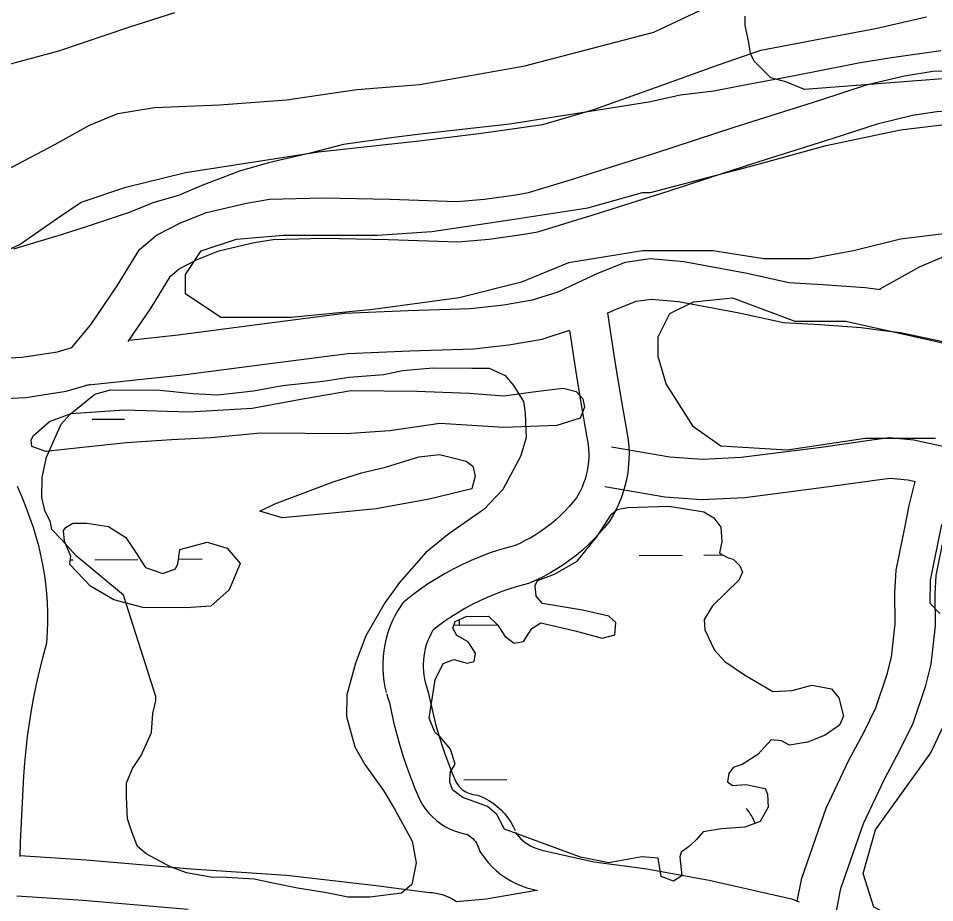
# Model space of a CAD drawing. Extents: x 3540316 to 3578335, y 553172 to 578787.
# Drawn here: x 3560457 to 3561139, y 565855 to 566513 of the extents above; entities that cross this region are included whole.
import ezdxf

# ---------------------------------------------------------------- set-up
doc = ezdxf.new("R2010")
doc.units = 0
for name, color, linetype in [('V-ROAD-CNTR', 7, 'Continuous'), ('V-SITE-VEGE', 7, 'Continuous'), ('V-TOPO-SHOR', 7, 'Continuous'), ('V-WETL-SWMP', 7, 'Continuous')]:
    doc.layers.add(name, color=color, linetype=linetype)

msp = doc.modelspace()

# ---------------------------------------------------------------- linework, layer by layer
at = {"layer": 'V-ROAD-CNTR'}
for points in [[(3560870.88, 566394.07), (3560931.29, 566413.16), (3560989.81, 566432.29), (3561053.55, 566452.35), (3561089.03, 566464), (3561116.66, 566470.6), (3561137.66, 566473.94), (3561157.9, 566474.83)], [(3560879.93, 566365.46), (3560940.47, 566384.6), (3560998.98, 566403.72), (3561062.73, 566423.79), (3561097.21, 566435.1), (3561122.51, 566441.15), (3561140.69, 566444.04), (3561158.29, 566444.82), (3561189.48, 566444.27), (3561259.72, 566440.14), (3561317.97, 566440.37), (3561368.35, 566440.96), (3561394.21, 566440.44), (3561425.65, 566439.87), (3561446.37, 566442.57), (3561475.2, 566449.05), (3561524.72, 566460.63), (3561555.06, 566465.45), (3561589.51, 566468.7), (3561626.55, 566470.64), (3561650.47, 566469.26), (3561666.86, 566465.33), (3561713.74, 566450.39), (3561730.97, 566445.5)], [(3560430.11, 566259.52), (3560459.08, 566260.86), (3560485.67, 566264.93), (3560496.39, 566268.13), (3560510.44, 566284.83), (3560530.26, 566314.08), (3560546.85, 566341.15), (3560559.52, 566351.91), (3560577.41, 566361.06), (3560596.75, 566368.77), (3560626.47, 566375.79), (3560643.66, 566378.53), (3560683.49, 566379.58), (3560733.18, 566378.55), (3560783.27, 566376.89), (3560803.82, 566378.57), (3560826.98, 566381.88), (3560836.6, 566383.56), (3560871.01, 566394.11)], [(3560538.46, 566272.71), (3560555.48, 566297.82), (3560569.92, 566321.39), (3560576.28, 566326.79), (3560589.82, 566333.71), (3560605.81, 566340.09), (3560632.28, 566346.34), (3560646.43, 566348.59), (3560683.58, 566349.57), (3560732.37, 566348.56), (3560784, 566346.84), (3560807.17, 566348.75), (3560831.68, 566352.25), (3560843.6, 566354.33), (3560879.8, 566365.43)], [(3561097.93, 566311.55), (3561127.84, 566328.24), (3561163.34, 566343.33), (3561200.35, 566356.73), (3561213.9, 566361.63), (3561227.03, 566363.72), (3561248.08, 566364.54), (3561273.18, 566362.95), (3561298.75, 566361.34), (3561320.52, 566356.33), (3561341.59, 566350.51), (3561355.96, 566340.98), (3561368.33, 566325), (3561381.9, 566295.84), (3561395.52, 566251.62)], [(3560539.14, 566273.7), (3560575.68, 566277.54), (3560634.26, 566285.23), (3560699.56, 566293.64), (3560746.91, 566295.6), (3560793.39, 566297.18), (3560817.8, 566299.82), (3560839.49, 566303.62), (3560858.52, 566309.71), (3560872.69, 566316.36), (3560888.17, 566323.62), (3560908.86, 566331.78), (3560927.05, 566334.47), (3560952.32, 566332.12), (3560999.49, 566323.44), (3561030.48, 566316.56), (3561055.78, 566315.12), (3561087.25, 566312.9), (3561098.63, 566311.47)], [(3560895.14, 566293.75), (3560900.06, 566296.06), (3560916.66, 566302.61), (3560927.86, 566304.27), (3560948.21, 566302.37), (3560993.53, 566294.04), (3561026.35, 566286.75), (3561053.87, 566285.18), (3561084.32, 566283.03), (3561099.06, 566281.17), (3561113.57, 566279.35), (3561169.64, 566267.31), (3561233.3, 566254.08), (3561271.6, 566246.79), (3561304.31, 566243.84), (3561323.35, 566243.05), (3561352.24, 566239.69), (3561364.37, 566237.39), (3561369.41, 566235.19), (3561371.82, 566232.83), (3561374.26, 566230.44), (3561390.05, 566197.07), (3561407.89, 566142.51), (3561417.14, 566112.66)], [(3560895.48, 566293.91), (3560897.38, 566280.52), (3560901.09, 566256.28), (3560905.08, 566232.08), (3560909.31, 566208), (3560910.13, 566203.83), (3560910.81, 566199.1), (3560911.24, 566194.34), (3560911.42, 566189.56), (3560911.35, 566184.65), (3560910.78, 566177.9), (3560910.47, 566175.27), (3560909.67, 566170.56), (3560908.61, 566165.89), (3560907.32, 566161.29), (3560905.78, 566156.76), (3560904.02, 566152.32), (3560902.03, 566147.98), (3560899.81, 566143.74), (3560897.04, 566139.06), (3560892.94, 566133.93), (3560889.14, 566129.53), (3560885.16, 566125.29), (3560881.02, 566121.21), (3560876.71, 566117.29), (3560872.25, 566113.55), (3560867.66, 566109.99), (3560862.92, 566106.62), (3560858.05, 566103.43), (3560853.06, 566100.44), (3560847.96, 566097.66), (3560842.75, 566095.07), (3560836.61, 566092.32), (3560829.2, 566090.36), (3560823.26, 566088.57), (3560817.39, 566086.58), (3560811.59, 566084.39), (3560805.87, 566082), (3560800.23, 566079.43), (3560794.69, 566076.66), (3560789.23, 566073.7), (3560783.89, 566070.56), (3560778.66, 566067.24), (3560773.54, 566063.74), (3560768.54, 566060.07), (3560765.5, 566057.68), (3560765.12, 566057.08), (3560763.74, 566054.57), (3560762.49, 566051.99), (3560761.39, 566049.33), (3560760.44, 566046.62), (3560759.65, 566043.87), (3560759.01, 566041.07), (3560758.53, 566038.24), (3560758.21, 566035.39), (3560758.05, 566032.53), (3560758.05, 566029.66), (3560758.22, 566026.8), (3560758.54, 566023.95), (3560759.03, 566021.12), (3560759.77, 566017.92)], [(3560506.55, 566240.12), (3560579.19, 566247.75), (3560638.13, 566255.48), (3560702.1, 566263.71), (3560748.04, 566265.62), (3560795.51, 566267.24), (3560822.01, 566270.1), (3560846.69, 566274.43), (3560867.12, 566280.96)], [(3560867.02, 566280.93), (3560867.7, 566276.14), (3560871.46, 566251.57), (3560875.5, 566227.05), (3560879.82, 566202.5), (3560880.55, 566198.82), (3560881, 566195.63), (3560881.29, 566192.42), (3560881.41, 566189.21), (3560881.37, 566186.12), (3560880.93, 566180.92), (3560880.77, 566179.57), (3560880.23, 566176.4), (3560879.52, 566173.26), (3560878.65, 566170.17), (3560877.62, 566167.12), (3560876.43, 566164.12), (3560875.09, 566161.2), (3560873.59, 566158.35), (3560872.29, 566156.14), (3560869.87, 566153.12), (3560866.84, 566149.62), (3560863.68, 566146.24), (3560860.38, 566143), (3560856.96, 566139.88), (3560853.42, 566136.91), (3560849.76, 566134.08), (3560846, 566131.39), (3560842.13, 566128.86), (3560838.16, 566126.48), (3560834.1, 566124.27), (3560829.96, 566122.21), (3560826.58, 566120.7), (3560821.02, 566119.23), (3560814.11, 566117.14), (3560807.27, 566114.83), (3560800.52, 566112.28), (3560793.85, 566109.5), (3560787.29, 566106.49), (3560780.82, 566103.26), (3560774.48, 566099.82), (3560768.25, 566096.17), (3560762.16, 566092.3), (3560756.2, 566088.22), (3560750.37, 566083.95), (3560742.88, 566078.04), (3560739.29, 566072.36), (3560737.08, 566068.36), (3560735.1, 566064.25), (3560733.36, 566060.05), (3560731.85, 566055.74), (3560730.59, 566051.36), (3560729.57, 566046.92), (3560728.81, 566042.43), (3560728.3, 566037.89), (3560728.05, 566033.34), (3560728.06, 566028.78), (3560728.32, 566024.23), (3560728.84, 566019.7), (3560729.61, 566015.21), (3560730.54, 566011.18)], [(3560414.69, 566229.98), (3560430.34, 566229.5), (3560462.05, 566230.96), (3560492.26, 566235.59), (3560510.24, 566240.95)], [(3560898.39, 566194.19), (3560941.84, 566186.76), (3560965.88, 566184.89), (3560995.03, 566186.39), (3561054.41, 566193.97), (3561094.08, 566199.53), (3561105.29, 566201.05), (3561123.65, 566199.33), (3561146.35, 566194.47), (3561168.35, 566189.77), (3561247.69, 566171.01), (3561323.45, 566148.61), (3561386.17, 566127.95), (3561416.88, 566113.47)], [(3560893.33, 566164.62), (3560938.15, 566156.96), (3560965.49, 566154.84), (3560997.7, 566156.49), (3561058.39, 566164.24), (3561098.17, 566169.81), (3561105.92, 566170.86), (3561119.1, 566169.63), (3561124.83, 566168.4)], [(3561036.76, 565855.73), (3561040.1, 565872.9), (3561058.23, 565925.07), (3561075.23, 565960.71), (3561086.26, 565981.48), (3561095.31, 565999.66), (3561103.59, 566024.71), (3561106.91, 566037.59), (3561109.6, 566062.2), (3561109.33, 566085.33), (3561110.45, 566102.21), (3561116.97, 566135.04), (3561120.08, 566150.57), (3561124.46, 566168.37), (3561124.49, 566168.47)], [(3560455.7, 566164.82), (3560459.08, 566157.01), (3560462.26, 566149.11), (3560465.23, 566141.11), (3560467.52, 566134.33), (3560469.61, 566127.47), (3560471.47, 566120.54), (3560473.11, 566113.55), (3560474.53, 566106.52), (3560475.72, 566099.45), (3560476.69, 566092.34), (3560477.43, 566085.2), (3560477.95, 566078.05), (3560478.24, 566070.88), (3560478.3, 566063.71), (3560478.13, 566056.53), (3560477.66, 566048), (3560474.55, 566036.74), (3560472.12, 566027.13), (3560469.91, 566017.48), (3560467.91, 566007.78), (3560466.13, 565998.04), (3560464.56, 565988.26), (3560463.21, 565978.45), (3560462.07, 565968.61), (3560461.15, 565958.75), (3560460.45, 565948.84), (3560457.84, 565899.74), (3560457.76, 565889.11)], [(3561065.16, 565844.63), (3561069.14, 565865.07), (3561086.03, 565913.65), (3561102.03, 565947.21), (3561112.94, 565967.76), (3561123.13, 565988.22), (3561132.39, 566016.25), (3561136.5, 566032.18), (3561139.62, 566060.74), (3561139.34, 566084.51), (3561140.25, 566098.28), (3561146.39, 566129.17), (3561149.37, 566144.03), (3561153.49, 566160.76), (3561153.88, 566162.18)], [(3560759.56, 566018.73), (3560760.47, 566015.57), (3560761.91, 566011.49), (3560763.71, 566002.72), (3560765.45, 565995.17), (3560767.37, 565987.67), (3560769.48, 565980.22), (3560771.77, 565972.83), (3560774.24, 565965.49), (3560776.9, 565958.21), (3560779.73, 565951.01), (3560782.46, 565944.55), (3560783.04, 565943.53), (3560783.89, 565942.3), (3560784.83, 565941.14), (3560785.87, 565940.06), (3560786.98, 565939.07), (3560788.17, 565938.17), (3560789.44, 565937.36), (3560790.76, 565936.66), (3560792.12, 565936.07), (3560793.53, 565935.6), (3560794.99, 565935.23), (3560798.83, 565934.58), (3560803.48, 565932.59), (3560806.9, 565930.77), (3560810.15, 565928.69), (3560813.24, 565926.34), (3560816.11, 565923.74), (3560818.76, 565920.93), (3560821.18, 565917.91), (3560823.33, 565914.69), (3560825.22, 565911.31), (3560826.57, 565908.35)], [(3560730.75, 566010.36), (3560731.9, 566006.39), (3560732.93, 566003.46), (3560734.39, 565996.34), (3560736.29, 565988.08), (3560738.4, 565979.86), (3560740.71, 565971.69), (3560743.22, 565963.59), (3560745.94, 565955.55), (3560748.84, 565947.58), (3560751.95, 565939.68), (3560755.53, 565931.19), (3560757.64, 565927.53), (3560759.85, 565924.32), (3560762.31, 565921.29), (3560765, 565918.47), (3560767.92, 565915.87), (3560771.04, 565913.51), (3560774.32, 565911.42), (3560777.76, 565909.6), (3560781.35, 565908.04), (3560785.05, 565906.79), (3560788.83, 565905.84), (3560790.31, 565905.59), (3560790.51, 565905.51), (3560791.75, 565904.85), (3560792.95, 565904.08), (3560794.06, 565903.24), (3560795.1, 565902.29), (3560796.07, 565901.26), (3560796.95, 565900.16), (3560797.74, 565899), (3560798.42, 565897.76), (3560799.26, 565895.92)], [(3560827.03, 565907.21), (3560827.25, 565906.6), (3560827.71, 565905.95), (3560829.13, 565904.18), (3560830.68, 565902.51), (3560832.34, 565900.96), (3560834.11, 565899.52), (3560835.97, 565898.21), (3560837.92, 565897.03), (3560839.95, 565896), (3560842.04, 565895.1), (3560844.2, 565894.35), (3560846.58, 565893.7), (3560885.21, 565885.06), (3560904.38, 565882.52), (3560924.58, 565879.84), (3560971.18, 565871.25), (3561032.45, 565857.41), (3561038.07, 565855.21)], [(3560798.8, 565897.06), (3560800.36, 565892.7), (3560803.7, 565887.91), (3560806.45, 565884.52), (3560809.42, 565881.32), (3560812.61, 565878.34), (3560815.99, 565875.59), (3560819.56, 565873.07), (3560823.3, 565870.82), (3560827.19, 565868.82), (3560831.2, 565867.11), (3560835.32, 565865.67), (3560839.36, 565864.58), (3560843.12, 565863.73)], [(3560457.76, 565889.62), (3560506.95, 565886.48), (3560585.36, 565879.73), (3560656.19, 565874.97), (3560721.1, 565867.63), (3560762.77, 565862.19), (3560765.11, 565862.05), (3560768.66, 565861.52), (3560772.15, 565860.67), (3560775.54, 565859.49), (3560778.82, 565858.01), (3560781.94, 565856.22), (3560782.97, 565855.51)], [(3560455.33, 565859.72), (3560504.71, 565856.56), (3560583.07, 565849.82)], [(3560782.92, 565855.54), (3560805.11, 565857.45), (3560842.48, 565863.88)]]:
    msp.add_lwpolyline(points, dxfattribs=at)
at = {"layer": 'V-SITE-VEGE'}
for points in [[(3560073.82, 566364.32), (3560097.57, 566374.9), (3560134.22, 566385.38), (3560156.88, 566393.82), (3560203.26, 566410.68), (3560225.92, 566419.12), (3560241.02, 566424.39), (3560256.11, 566428.58), (3560273.35, 566432.75), (3560300.3, 566440.08), (3560325.1, 566446.35), (3560364.96, 566454.65), (3560396.23, 566464.1), (3560447.98, 566478.77), (3560486.78, 566489.24), (3560539.63, 566507.13), (3560573.06, 566517.64)], [(3561143.63, 566489.08), (3561107.02, 566483.97), (3561082.24, 566479.86), (3561051, 566473.64), (3561029.45, 566469.5), (3560996.05, 566463.29), (3560974.51, 566459.15), (3560949.74, 566456.11), (3560926.04, 566450.91), (3560822.64, 566434.47), (3560758.04, 566427.42), (3560734.35, 566424.37), (3560698.81, 566419.26), (3560674.02, 566412.99), (3560642.77, 566405.7), (3560621.2, 566399.41), (3560593.16, 566388.86), (3560575.89, 566381.46), (3560557.56, 566376.22), (3560539.21, 566368.82), (3560507.94, 566358.3), (3560488.53, 566351.99), (3560452.95, 566341.5)], [(3561160.08, 566354.63), (3561113.53, 566348.8), (3561078.62, 566340.07), (3561046.62, 566334.25), (3561011.71, 566334.25), (3560973.9, 566340.07), (3560921.53, 566340.07), (3560866.25, 566331.34), (3560831.35, 566316.79), (3560784.8, 566305.14), (3560720.8, 566296.41), (3560659.71, 566290.59), (3560607.34, 566290.59), (3560581.16, 566308.05), (3560581.16, 566322.61), (3560592.79, 566340.07), (3560618.98, 566348.8), (3560653.89, 566351.71), (3560680.07, 566351.71), (3560723.71, 566351.71), (3560764.44, 566354.63), (3560822.62, 566363.36), (3560880.8, 566372.09), (3560921.53, 566383.73), (3560927.35, 566383.73), (3561005.9, 566404.11), (3561058.26, 566418.66), (3561113.53, 566430.31), (3561162.99, 566436.13)], [(3561139.71, 566200.36), (3561087.35, 566200.36), (3561029.17, 566191.62), (3560979.71, 566194.53), (3560959.35, 566209.09), (3560938.98, 566241.1), (3560933.17, 566261.48), (3560933.17, 566276.04), (3560941.89, 566293.5), (3560959.35, 566302.23), (3560988.44, 566305.14), (3561034.99, 566287.68), (3561072.81, 566287.68), (3561203.72, 566258.57)]]:
    msp.add_lwpolyline(points, dxfattribs=at)
msp.add_lwpolyline([(3560534.93, 566083.77), (3560499.65, 566113.08), (3560488.98, 566125), (3560481.5, 566132.58), (3560480.47, 566137.97), (3560476.23, 566146.61), (3560474.15, 566156.31), (3560474.26, 566171.37), (3560477.6, 566186.4), (3560488.55, 566211.06), (3560495.06, 566218.54), (3560513.46, 566233.47), (3560525.31, 566236.6), (3560561.89, 566236.33), (3560586.61, 566233.99), (3560604.9, 566232.78), (3560631.81, 566235.81), (3560653.36, 566239.95), (3560683.5, 566242.95), (3560702.89, 566246.03), (3560728.72, 566247.99), (3560742.73, 566251.11), (3560765.34, 566253.1), (3560794.38, 566252.88), (3560807.29, 566252.78), (3560819.08, 566247.31), (3560825.48, 566239.73), (3560832.92, 566227.84), (3560833.93, 566219.23), (3560834.87, 566200.93), (3560830.46, 566186.98), (3560817.37, 566162.34), (3560803.27, 566147.38), (3560777.32, 566129.29), (3560760, 566115.43), (3560740.47, 566092.99), (3560729.6, 566078.01), (3560715.43, 566053.37), (3560707.75, 566032.99), (3560701.11, 566009.37), (3560700.99, 565993.23), (3560707.28, 565970.6), (3560714.71, 565957.63), (3560728.55, 565938.17), (3560737.05, 565924.12), (3560749.78, 565900.35), (3560752.89, 565884.19), (3560749.54, 565868.08), (3560741.96, 565861.68), (3560718.27, 565858.64), (3560702.13, 565858.76), (3560684.95, 565862.11), (3560664.53, 565865.49), (3560647.35, 565868.85), (3560632.31, 565872.19), (3560611.88, 565873.42), (3560600.05, 565873.51), (3560581.78, 565876.87), (3560569.98, 565881.26), (3560551.77, 565891.08), (3560545.35, 565896.51), (3560541.13, 565907.3), (3560537.97, 565917.01), (3560537.02, 565933.15), (3560537.1, 565943.91), (3560541.49, 565954.63), (3560548.01, 565964.26), (3560555.67, 565981.42), (3560556.85, 565995.39), (3560559.08, 566005.06), (3560559.1, 566008.29)], close=True, dxfattribs=at)
at = {"layer": 'V-TOPO-SHOR'}
for points in [[(3560060.31, 566269.43), (3560101.54, 566286.84), (3560157.35, 566315.43), (3560201.02, 566336.05), (3560260, 566357.37), (3560301.98, 566369.14), (3560345.56, 566378.48), (3560385.89, 566383.82), (3560418.17, 566390.02), (3560452.11, 566402.66), (3560483.66, 566419.34), (3560509.55, 566433.65), (3560530.56, 566442.36), (3560558, 566446.99), (3560606.36, 566449.04), (3560656.34, 566452.7), (3560708.77, 566460.36), (3560755.54, 566464.04), (3560833.8, 566477.96), (3560929.87, 566503.02), (3560994.57, 566533.96)], [(3560435.49, 566335.1), (3560457.31, 566344.61), (3560485.66, 566364.54), (3560503.48, 566376.49), (3560536.6, 566387.52), (3560581, 566398.47), (3560680.22, 566413.84), (3560755.22, 566422.14), (3560799.58, 566427.45), (3560847.17, 566434.34), (3560885.12, 566445.34), (3560931.18, 566461.92), (3560977.23, 566478.49), (3561009.54, 566489.53), (3561053.93, 566498.06), (3561095.08, 566505.81), (3561133.01, 566514.39)]]:
    msp.add_lwpolyline(points, dxfattribs=at)
at = {"layer": 'V-WETL-SWMP'}
for p, q in [((3560997.91, 566507.99), (3560997.97, 566514.94)), ((3561000.6, 566495.47), (3560997.91, 566507.99)), ((3561001.92, 566487.12), (3561000.6, 566495.47)), ((3561004.66, 566481.55), (3561001.92, 566487.12)), ((3561011.55, 566474.55), (3561004.66, 566481.55)), ((3561017.07, 566468.95), (3561011.55, 566474.55)), ((3561028.16, 566466.09), (3561017.07, 566468.95)), ((3561189.34, 566471.81), (3561042.01, 566460.43)), ((3561042.01, 566460.43), (3561028.16, 566466.09)), ((3560511.55, 566214.69), (3560535.55, 566214.88)), ((3560919.02, 566113.21), (3560951.02, 566113.46)), ((3560967.02, 566113.58), (3560981.14, 566113.69)), ((3560495.41, 566109.92), (3560497.51, 566109.94)), ((3560513.51, 566110.06), (3560545.51, 566110.31)), ((3560575.9, 566110.54), (3560593.51, 566110.68)), ((3560781.04, 566061.4), (3560813.38, 566061.65)), ((3560788.32, 565946.02), (3560820.31, 565946.27))]:
    msp.add_line(p, q, dxfattribs=at)
for points in [[(3560467.92, 566202.55), (3560479.75, 566212.98), (3560495.89, 566219.05), (3560535.5, 566221.84), (3560583.74, 566220.24), (3560630.77, 566222.98), (3560669.8, 566230.11), (3560704.49, 566236.04), (3560753.35, 566235.67), (3560792.32, 566234.14), (3560818.28, 566232.09), (3560843.67, 566235.61), (3560862.25, 566237.95), (3560872.13, 566235.4), (3560877.04, 566229.8), (3560878.23, 566223.6), (3560875.07, 566215.58), (3560857.71, 566210.14), (3560818.11, 566208.59), (3560770.5, 566211.42), (3560733.34, 566206.13), (3560700.53, 566203.9), (3560670.22, 566204.13), (3560636.82, 566204.38), (3560600.3, 566200.94), (3560570.59, 566199.31), (3560537.17, 566197.08), (3560504.35, 566193.62), (3560477.11, 566190.73), (3560466.63, 566194.52), (3560466.04, 566199.47)], [(3560653.05, 566141.16), (3560636.38, 566146.23), (3560647.56, 566151.71), (3560690.99, 566168.09), (3560712.07, 566174.74), (3560730.04, 566178.93), (3560754.84, 566186.79), (3560770.32, 566188.53), (3560790.08, 566183.43), (3560795, 566179.68), (3560796.8, 566172.25), (3560794.26, 566162.99), (3560762.65, 566155.18), (3560723, 566148.06), (3560687.72, 566144.61)], [(3560933.23, 565887.74), (3560920.84, 565888.74), (3560896.45, 565884.19), (3560875.29, 565888.4), (3560818.62, 565909.35), (3560812.84, 565920.21), (3560806.12, 565926.13), (3560787.68, 565933.03), (3560780.06, 565938.5), (3560777.85, 565944.15), (3560778.13, 565951.59), (3560782.01, 565957.65), (3560778.48, 565968.95), (3560770.88, 565977.8), (3560766.85, 565981.67), (3560762.65, 565992.07), (3560766.92, 566020.67), (3560772.88, 566032.81), (3560781.01, 566035.68), (3560790.91, 566032.9), (3560796.11, 566034.21), (3560797.06, 566040.52), (3560791.48, 566048.9), (3560783.18, 566053.7), (3560780.29, 566059.13), (3560781.9, 566064.08), (3560790.05, 566067.85), (3560806.74, 566067.95), (3560813.68, 566061.36), (3560818.8, 566053.21), (3560825.98, 566047.97), (3560832.75, 566049.27), (3560838.91, 566058.92), (3560845.71, 566062.93), (3560871.37, 566057.09), (3560891.4, 566051.53), (3560900.89, 566054.17), (3560901.63, 566063.18), (3560896.25, 566067.96), (3560876.67, 566072.61), (3560846.94, 566077.57), (3560842.25, 566083.02), (3560841.41, 566090.92), (3560843.24, 566094.51), (3560855.9, 566099.38), (3560872.89, 566108.95), (3560887.45, 566127.1), (3560898.4, 566143.93), (3560902.49, 566147.51), (3560910.39, 566149.03), (3560941.29, 566149.92), (3560967.19, 566145.67), (3560974.6, 566141.33), (3560979.73, 566134.3), (3560980.55, 566123.7), (3560978.91, 566114.92), (3560985.2, 566111.48), (3560989.02, 566110.56), (3560993.95, 566105.56), (3560995.94, 566100.81), (3560993.19, 566094.74), (3560973.65, 566075.72), (3560967.26, 566065.62), (3560967.88, 566057.95), (3560974.98, 566042.79), (3560982.81, 566034.16), (3560997.4, 566024.36), (3561018.5, 566012.02), (3561032.93, 566012.59), (3561047.62, 566016.54), (3561062.26, 566013.95), (3561067.62, 566007.14), (3561071.12, 565993.59), (3561068.14, 565986.85), (3561057.49, 565979.26), (3561044.37, 565974.17), (3561031.05, 565972.02), (3561024.99, 565975.22), (3561017.33, 565975.95), (3561007.32, 565964.98), (3560995.77, 565957.62), (3560988.98, 565955.2), (3560985.79, 565950.94), (3560984.85, 565944.63), (3560988.43, 565941.9), (3560998.36, 565942.72), (3561012.77, 565939.68), (3561014.54, 565935.39), (3561014.92, 565925.69), (3561009.2, 565915.13), (3560997.67, 565910.94), (3560980.3, 565909.49), (3560966.53, 565907.33), (3560961.75, 565901.73), (3560956.53, 565896.81), (3560950.18, 565892.12), (3560949.25, 565888.75), (3560950.72, 565874.53), (3560944.6, 565870.52), (3560935.39, 565874.2)], [(3560510.38, 566090.26), (3560495.04, 566106.46), (3560495.71, 566112.64), (3560490.84, 566123.82), (3560490.28, 566131.86), (3560492.16, 566134.32), (3560497.13, 566137.38), (3560507.64, 566137.3), (3560523.71, 566134.7), (3560536.64, 566126.57), (3560543.98, 566115.38), (3560551.32, 566104.19), (3560564.27, 566099.76), (3560573.58, 566103.4), (3560575.46, 566107.1), (3560576.78, 566117.6), (3560597.24, 566123.02), (3560612.05, 566118.58), (3560621.86, 566107.37), (3560613.67, 566087.63), (3560599.97, 566075.36), (3560581.41, 566074.27), (3560549.24, 566074.51), (3560527.63, 566080.24)]]:
    msp.add_lwpolyline(points, close=True, dxfattribs=at)
for points in [[(3561142.95, 566069.94), (3561135.79, 566077.43), (3561135.92, 566094.8), (3561144.35, 566136.22)], [(3561155.73, 565820), (3561118, 565839.23), (3561093.73, 565851.14), (3561085.8, 565876.45), (3561095.07, 565908.85), (3561136.08, 565966.27), (3561162.67, 566022.89)]]:
    msp.add_lwpolyline(points, dxfattribs=at)
for centre, start, end in [((3560820.07, 566062.18), 174.59148, 181.21356), ((3560972.26, 565901.49), 20.30382, 41.21347)]:
    msp.add_arc(centre, 35.25, start, end, dxfattribs=at)

doc.saveas('drawing.dxf')
